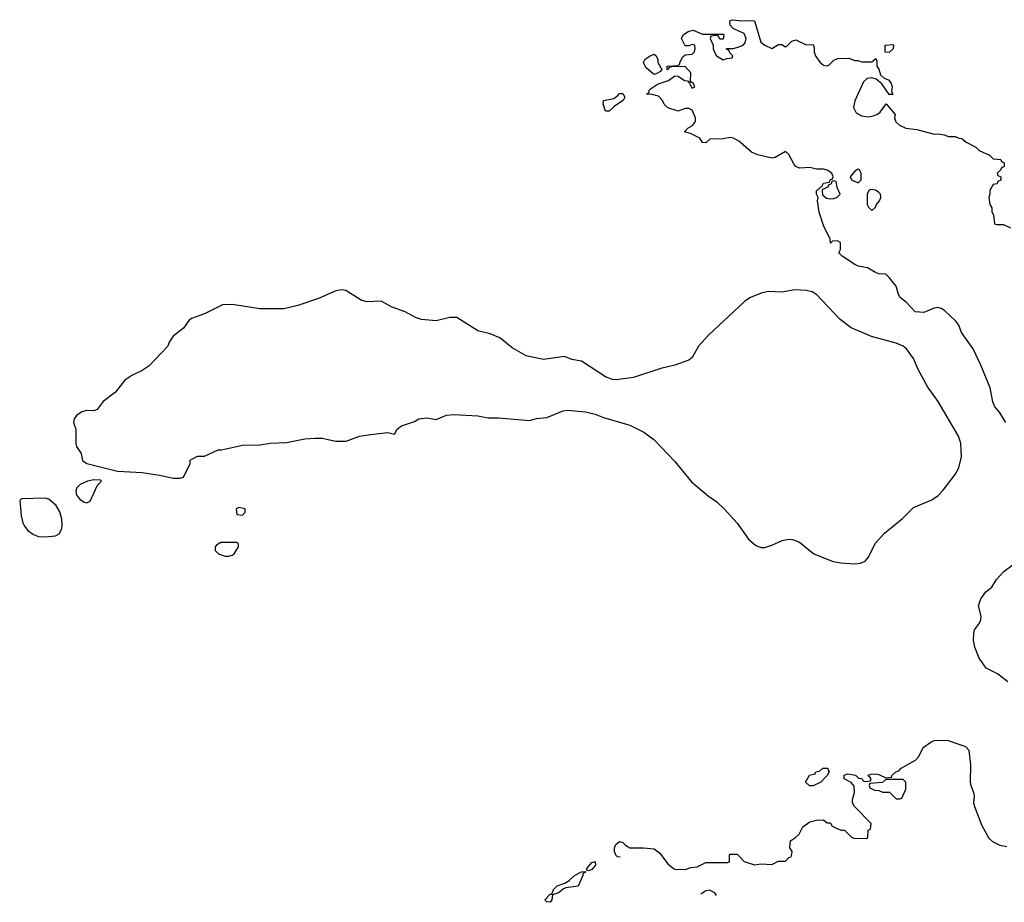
# Model space of a CAD drawing. Header units: inches. Extents: x 1771504 to 1971212, y 471788 to 643615.
# Tile 539 of 587: x 1925842 to 1931535, y 531455 to 536558. Entities that reach past the tile are written whole.
import ezdxf

# ---------------------------------------------------------------- set-up
doc = ezdxf.new("R2010")
doc.units = ezdxf.units.IN
doc.header["$MEASUREMENT"] = 0
doc.layers.add('B9523', color=7, linetype='Continuous')
doc.layers.add('B9533', color=7, linetype='Continuous')

msp = doc.modelspace()

# ---------------------------------------------------------------- linework, layer by layer
at = {"layer": 'B9523', "color": 5}
for points, elevation in [([(1930000, 536492), (1929967.3, 536507.3), (1929950, 536526), (1929948, 536552), (1929962, 536558), (1930000, 536552.5)], 220), ([(1930000, 535854.8), (1929970, 535873.2), (1929950, 535877.2), (1929909.1, 535869.1), (1929832, 535868), (1929810, 535846), (1929790, 535848), (1929774, 535874), (1929720.2, 535900.2), (1929686, 535910), (1929706, 535930), (1929732.9, 535947.1), (1929748.7, 535970), (1929748.7, 535990), (1929730, 536035.3), (1929710, 536044), (1929690, 536044), (1929650, 536029), (1929590, 536048.7), (1929569, 536069), (1929559, 536090), (1929535.5, 536115.5), (1929492, 536128), (1929470, 536126), (1929468, 536130), (1929482, 536138), (1929482, 536150), (1929490, 536158), (1929530, 536184.7), (1929592.9, 536207.1), (1929630, 536234), (1929650, 536232), (1929686.8, 536206.8), (1929703.6, 536203.6), (1929710, 536194), (1929718, 536198), (1929714, 536190), (1929730, 536162), (1929746, 536170), (1929738, 536190), (1929720.4, 536200.4), (1929722, 536250), (1929690, 536288), (1929610, 536286), (1929598, 536282), (1929590, 536268), (1929586, 536270), (1929586, 536290), (1929650, 536294), (1929658, 536302), (1929658, 536310), (1929676.4, 536343.6), (1929690, 536354), (1929730, 536358), (1929742, 536370), (1929748, 536390), (1929746, 536410), (1929730, 536415.3), (1929710, 536406), (1929690, 536406), (1929668.7, 536450), (1929678, 536470), (1929710, 536491), (1929736.9, 536496.9), (1929790, 536474), (1929910, 536474), (1929914, 536470), (1929910, 536446), (1929890, 536446), (1929882, 536462), (1929870, 536466), (1929838, 536462), (1929834, 536450), (1929851.6, 536411.6), (1929851.3, 536390), (1929858.8, 536370), (1929871.3, 536350), (1929910, 536326), (1929930, 536334), (1929962, 536338), (1929966, 536350), (1929947.3, 536367.3), (1929942, 536382), (1929930, 536386), (1929928, 536392), (1929970, 536392), (1930000, 536401.6)], 220), ([(1930000, 534897.1), (1929825.5, 534734.5), (1929767.4, 534670), (1929730, 534604.2), (1929710.5, 534590), (1929630, 534560.4), (1929550, 534540.5), (1929391.3, 534490), (1929290, 534476.2), (1929270, 534478.4), (1929230, 534494), (1929090, 534584.7), (1929033.8, 534593.8), (1928991.3, 534611.3), (1928870, 534592.7), (1928770, 534614.5), (1928690, 534660.9), (1928619.1, 534719.1), (1928562.8, 534742.8), (1928490, 534759.4), (1928370, 534835.4), (1928330, 534835.9), (1928250, 534816.4), (1928164.4, 534824.4), (1928130, 534836.5), (1928070, 534868.2), (1927995.6, 534895.6), (1927931.7, 534930), (1927850, 534927.1), (1927815.7, 534935.7), (1927728.1, 534991.9), (1927704.6, 534995.4), (1927669.6, 534990.4), (1927570, 534946.2), (1927450, 534906), (1927370, 534886.2), (1927230, 534885.8), (1927070, 534911.1), (1927014.8, 534910), (1926910, 534856.8), (1926834.8, 534830), (1926820.4, 534819.6), (1926790, 534775.3), (1926730, 534728), (1926707.1, 534692.9), (1926698, 534670), (1926590, 534557), (1926550, 534529.5), (1926490, 534501.6), (1926450, 534474.3), (1926395.3, 534404.7), (1926325.3, 534350), (1926290, 534304), (1926270, 534297), (1926230, 534298.3), (1926200.7, 534290), (1926170.6, 534270), (1926156.3, 534250), (1926154, 534230), (1926166.8, 534190), (1926166.4, 534106.4), (1926171.3, 534090), (1926198, 534050), (1926206, 534010), (1926230, 533991.3), (1926407.1, 533947.1), (1926550, 533939.5), (1926650, 533924.4), (1926730, 533906.8), (1926770, 533906.8), (1926790, 533914), (1926827.3, 533992.7), (1926828.4, 534011.6), (1926840.4, 534019.6), (1926870, 534034), (1926910, 534034), (1926988.9, 534071.1), (1927008.4, 534071.6), (1927130, 534098), (1927230, 534101), (1927290, 534110.6), (1927385.6, 534114.4), (1927490, 534134.8), (1927550, 534138), (1927590, 534138), (1927670, 534122), (1927730, 534122), (1927806, 534150), (1927870, 534160.7), (1927970, 534170.8), (1928010, 534162), (1928025.2, 534190), (1928050, 534210.5), (1928124.1, 534235.9), (1928149.6, 534250.4), (1928195.5, 534255.5), (1928250, 534246), (1928310, 534270.8), (1928350, 534274.8), (1928490, 534268.4), (1928550, 534255.8), (1928610, 534255.3), (1928790, 534240.7), (1928830, 534252.7), (1928890, 534259.1), (1928984.1, 534295.9), (1929010, 534300.7), (1929114, 534290), (1929170, 534277.3), (1929217.3, 534257.3), (1929370, 534213), (1929450, 534172.7), (1929507.7, 534130), (1929630, 534003), (1929726.7, 533886.7), (1929823.7, 533803.7), (1929872.4, 533770), (1929915.8, 533730), (1929990, 533648.2), (1930000, 533634.1)], 240), ([(1929313.8, 531716.8), (1929298, 531718), (1929288.4, 531728.4), (1929282, 531750), (1929282, 531770), (1929288.7, 531790), (1929310, 531806), (1929330, 531801), (1929344.9, 531784.9), (1929370, 531770.8), (1929449.4, 531770.6), (1929510, 531764), (1929541.1, 531741.1), (1929590, 531678), (1929622, 531650), (1929630, 531646), (1929690, 531644.7), (1929723.1, 531656.9), (1929759, 531661), (1929810, 531684.7), (1929934.6, 531685.4), (1929946, 531690), (1929946, 531730), (1929950, 531734), (1929990, 531734), (1930000, 531723.6)], 220), ([(1929870.5, 531494.5), (1929862, 531510), (1929830, 531525.2), (1929810, 531521.2), (1929780.1, 531503.1)], 220)]:
    msp.add_lwpolyline(points, dxfattribs=dict(at, elevation=elevation))
for points, elevation in [([(1929510, 536242), (1929504.7, 536244.7), (1929462, 536282), (1929448.7, 536310), (1929458, 536330), (1929488, 536350), (1929510, 536358), (1929522, 536350), (1929531.3, 536328.7), (1929531.3, 536311.3), (1929554, 536270), (1929543.6, 536256.4), (1929530, 536248)], 220), ([(1929250, 536028.7), (1929229.3, 536029.3), (1929215.3, 536070), (1929218, 536090), (1929277.2, 536102.8), (1929301.2, 536118.8), (1929310, 536131.3), (1929330, 536132), (1929341, 536110), (1929332, 536090), (1929281.4, 536058.6)], 220), ([(1926270, 533897.2), (1926234, 533890), (1926192, 533870), (1926171.3, 533850), (1926166.8, 533830), (1926170.8, 533810), (1926190, 533785.5), (1926210, 533770.6), (1926230, 533764.9), (1926250, 533774), (1926292.1, 533867.9), (1926315.3, 533890), (1926310, 533895.3)], 240), ([(1925990, 533792.3), (1925852, 533788), (1925842, 533778), (1925850.6, 533690), (1925860.4, 533650), (1925870, 533630.8), (1925890, 533604), (1925921.7, 533581.7), (1925950, 533570.5), (1925990, 533568.5), (1926050, 533574.4), (1926070, 533585.5), (1926084.2, 533610), (1926088, 533630), (1926085.1, 533670), (1926073.7, 533713.7), (1926053.6, 533750), (1926010, 533786)], 240), ([(1927110, 533738), (1927094, 533730), (1927098, 533698), (1927130, 533694), (1927146, 533710), (1927146, 533730)], 240), ([(1927096.4, 533536.4), (1927005.4, 533534.6), (1926979.6, 533520.4), (1926972, 533510), (1926972, 533490), (1926992, 533470), (1927030, 533456), (1927050, 533456), (1927070, 533462.8), (1927082, 533470), (1927108, 533510), (1927107.3, 533527.3)], 240), ([(1929130, 531638), (1929122, 531642), (1929122, 531650), (1929150, 531684.7), (1929170, 531690.8), (1929171, 531670), (1929150, 531645.2)], 220), ([(1928910, 531455.3), (1928890, 531458), (1928878, 531470), (1928910, 531502), (1928918, 531502), (1928929, 531530), (1928948.7, 531550), (1928994, 531566), (1929018.6, 531581.4), (1929050, 531611), (1929090, 531631), (1929114, 531634), (1929114, 531630), (1929098, 531622), (1929098, 531610), (1929071.9, 531548.1), (1929000.7, 531539.3), (1928986, 531534), (1928958, 531510), (1928922, 531498), (1928918.8, 531470)], 220)]:
    msp.add_lwpolyline(points, close=True, dxfattribs=dict(at, elevation=elevation))
at = {"layer": 'B9533', "color": 5}
for points, elevation in [([(1930000, 536552.5), (1930010, 536551), (1930030, 536554), (1930090.9, 536550.9), (1930127.3, 536427.3), (1930150, 536411), (1930190, 536392), (1930230, 536414), (1930250, 536414), (1930263.6, 536403.6), (1930276.4, 536403.6), (1930306, 536434), (1930330, 536442), (1930390, 536412), (1930430, 536414), (1930436, 536396), (1930436, 536370), (1930445.2, 536345.2), (1930470, 536311), (1930490, 536296), (1930510, 536291.3), (1930523.1, 536296.9), (1930550, 536324.7), (1930573.4, 536333.4), (1930635.3, 536335.3), (1930670, 536322), (1930690, 536322), (1930710, 536314), (1930770, 536314), (1930792.7, 536332.7), (1930798, 536318), (1930798, 536290), (1930810, 536272), (1930819.8, 536239.8), (1930840.5, 536220.5), (1930864.7, 536210), (1930881, 536190), (1930886, 536170), (1930883.6, 536143.6), (1930890, 536126), (1930870, 536126), (1930826.6, 536186.6), (1930794, 536214), (1930770, 536222), (1930742, 536218), (1930721.1, 536198.9), (1930670.4, 536089.6), (1930664, 536050), (1930678.8, 536018.8), (1930710, 536002), (1930750, 535997.3), (1930777.5, 536002.5), (1930798, 536010), (1930816.5, 536023.5), (1930851.3, 536071.3), (1930904.7, 536010), (1930901, 535990), (1930907.7, 535967.7), (1930928.4, 535948.4), (1930964.7, 535930), (1931030, 535924), (1931130, 535896), (1931150, 535898), (1931190, 535892), (1931210, 535882), (1931250, 535882), (1931272.7, 535872.7), (1931290, 535872), (1931314, 535850), (1931370, 535822), (1931390, 535802), (1931450, 535774), (1931470, 535754), (1931514, 535750), (1931518, 535738), (1931534, 535730), (1931534, 535710), (1931518, 535702), (1931512.7, 535687.3), (1931494, 535670), (1931498, 535658), (1931514, 535650), (1931514, 535630), (1931498, 535622), (1931494, 535610), (1931470, 535606), (1931452, 535570), (1931452, 535550), (1931444.7, 535530), (1931452, 535490), (1931462, 535470), (1931462, 535450), (1931472.7, 535427.3), (1931478, 535378), (1931490, 535374), (1931530, 535374), (1931570, 535354)], 220), ([(1930000, 536401.6), (1930026, 536410), (1930036.4, 536423.6), (1930042, 536450), (1930030, 536478), (1930000, 536492)], 220), ([(1931544.5, 534230), (1931508.1, 534288.1), (1931480.4, 534320.4), (1931468.4, 534348.4), (1931452.4, 534430), (1931400.2, 534560.2), (1931355, 534655), (1931288.1, 534750), (1931272.1, 534792.1), (1931255.6, 534815.6), (1931190, 534876.4), (1931170, 534888.7), (1931150, 534894), (1931129.3, 534890.7), (1931070, 534864.4), (1931019.3, 534870), (1930970, 534922.7), (1930932.1, 534952.1), (1930922.7, 534970), (1930910, 535018), (1930870, 535068), (1930850, 535086), (1930810, 535088.7), (1930790, 535096), (1930744.2, 535124.2), (1930690, 535133.6), (1930670, 535143), (1930597.2, 535190), (1930579, 535210), (1930588.7, 535230), (1930588, 535270), (1930570, 535279), (1930542, 535278), (1930530, 535266), (1930528, 535290), (1930488.7, 535368.7), (1930464.7, 535444.7), (1930455.3, 535510), (1930458, 535530), (1930449.1, 535549.1), (1930449.1, 535569.1), (1930482, 535598), (1930490, 535612), (1930522, 535618), (1930530, 535634), (1930542, 535638), (1930546, 535650), (1930538, 535670), (1930510, 535689), (1930490, 535693.2), (1930450, 535694), (1930410, 535704), (1930350, 535699), (1930329.4, 535709.4), (1930320.2, 535720.2), (1930290, 535778), (1930270, 535795.3), (1930210, 535761.2), (1930190, 535757.2), (1930110, 535777.2), (1930072.7, 535792.7), (1930010, 535848.7), (1930000, 535854.8)], 220), ([(1930000, 533634.1), (1930055.5, 533555.5), (1930098.2, 533518.2), (1930130, 533507.2), (1930150, 533507.4), (1930190, 533519.6), (1930250, 533547.8), (1930290, 533555.3), (1930310, 533552.9), (1930350, 533536.5), (1930433.4, 533470), (1930546.3, 533426.3), (1930590, 533417.3), (1930670, 533412.4), (1930703.5, 533416.5), (1930730, 533427.2), (1930749.8, 533450.2), (1930788.7, 533530), (1930842.2, 533590), (1930945.9, 533674.1), (1931010, 533738.3), (1931116.9, 533783.1), (1931152, 533808), (1931182, 533838), (1931251.8, 533928.2), (1931272.1, 533967.9), (1931287.1, 534030), (1931283.1, 534110), (1931269.8, 534150), (1931152.2, 534350), (1931092.7, 534432.7), (1931036.3, 534536.3), (1931010, 534599.7), (1930970, 534654.2), (1930950, 534670.6), (1930910, 534688.3), (1930767.2, 534727.2), (1930650, 534776.8), (1930585.6, 534825.6), (1930450, 534969.1), (1930423.8, 534983.8), (1930390, 534993.3), (1930324.2, 534995.8), (1930250, 534982.4), (1930170, 534985.7), (1930130, 534977.3), (1930068.2, 534951.8), (1930035.3, 534930), (1930000, 534897.1)], 240), ([(1931555.1, 532730), (1931495.7, 532775.7), (1931430, 532809.8), (1931390, 532867.6), (1931364.2, 532930), (1931356.4, 532970), (1931358, 533010), (1931363.6, 533030), (1931391.8, 533068.2), (1931399.3, 533090), (1931400.9, 533110), (1931385.7, 533170), (1931398.5, 533210), (1931428.3, 533250), (1931462.5, 533277.5), (1931490, 533322.4), (1931534, 533370), (1931630, 533440.4)], 220), ([(1930000, 531723.6), (1930031.1, 531691.1), (1930090, 531672), (1930130, 531678), (1930190, 531674), (1930230, 531694), (1930270, 531694), (1930290, 531714), (1930302, 531718), (1930307.3, 531732.7), (1930308, 531750), (1930295.3, 531770), (1930298, 531810), (1930328, 531830), (1930348, 531850), (1930370, 531892), (1930410, 531921), (1930450, 531931), (1930490, 531932), (1930510, 531914), (1930530, 531914), (1930538, 531898), (1930563.6, 531883.6), (1930592.7, 531872.7), (1930611.6, 531871.6), (1930651.6, 531831.6), (1930665.4, 531825.4), (1930736.4, 531823.6), (1930746, 531830), (1930748.4, 531871.6), (1930762, 531878), (1930766, 531910), (1930668.4, 532008.4), (1930658, 532030), (1930658, 532050), (1930668, 532090), (1930667.3, 532127.3), (1930648.7, 532148.7), (1930609.5, 532169.5), (1930609.4, 532190.6), (1930630, 532197.3), (1930674, 532190), (1930692.7, 532172.7), (1930711.6, 532171.6), (1930718, 532158), (1930730, 532154), (1930762, 532158), (1930766, 532170), (1930748, 532190), (1930764.7, 532195.3), (1930790, 532198.8), (1930810, 532194), (1930850, 532174), (1930882, 532178), (1930886, 532190), (1930908, 532210), (1930924.7, 532215.3), (1930938, 532230), (1931022, 532278), (1931041.5, 532298.5), (1931065.2, 532350), (1931110, 532380.7), (1931128.7, 532390), (1931150, 532392.7), (1931211.3, 532390), (1931310, 532356.4), (1931330, 532334), (1931340.4, 532250), (1931338, 532150), (1931340.7, 532130), (1931357.1, 532090), (1931360.5, 532070), (1931357.3, 532030), (1931362, 532010), (1931403.4, 531903.4), (1931446.4, 531826.4), (1931467.4, 531807.4), (1931510, 531786), (1931550, 531778.4)], 220)]:
    msp.add_lwpolyline(points, dxfattribs=dict(at, elevation=elevation))
at = {"layer": 'B9533', "color": 5, "elevation": 220}
for points in [[(1930870, 536368), (1930846, 536370), (1930846, 536410), (1930890, 536414), (1930894, 536410), (1930892, 536390)], [(1930690, 535694), (1930670, 535682), (1930644.7, 535650), (1930651.6, 535631.6), (1930690, 535614), (1930707.3, 535632.7), (1930708, 535650), (1930708, 535670), (1930698, 535690)], [(1930550, 535626), (1930538, 535622), (1930534, 535610), (1930518, 535602), (1930514, 535590), (1930483.6, 535576.4), (1930482, 535570), (1930484.7, 535544.7), (1930506.4, 535526.4), (1930530, 535522), (1930550, 535524.7), (1930566, 535530), (1930586, 535550), (1930568.4, 535588.4), (1930562, 535622)], [(1930762.8, 535577.2), (1930752, 535570), (1930742, 535550), (1930742, 535490), (1930750, 535474), (1930770, 535454), (1930790, 535474), (1930795.3, 535490), (1930814, 535510), (1930821.2, 535530), (1930819.3, 535550), (1930810, 535559.3), (1930790, 535572.3)], [(1930408.4, 532128.4), (1930386, 532150), (1930408, 532190), (1930442, 532198), (1930446, 532210), (1930467.3, 532212.7), (1930486, 532230), (1930512, 532230), (1930522, 532210), (1930510, 532188), (1930474, 532150), (1930430, 532128.7)], [(1930950, 532166), (1930850, 532166), (1930831.6, 532148.4), (1930758, 532142), (1930754, 532130), (1930758, 532118), (1930783.6, 532103.6), (1930810, 532102), (1930830, 532092), (1930871.6, 532091.6), (1930910, 532054), (1930930, 532054), (1930942, 532058), (1930966, 532110), (1930966, 532150)]]:
    msp.add_lwpolyline(points, close=True, dxfattribs=at)

doc.saveas('drawing.dxf')
